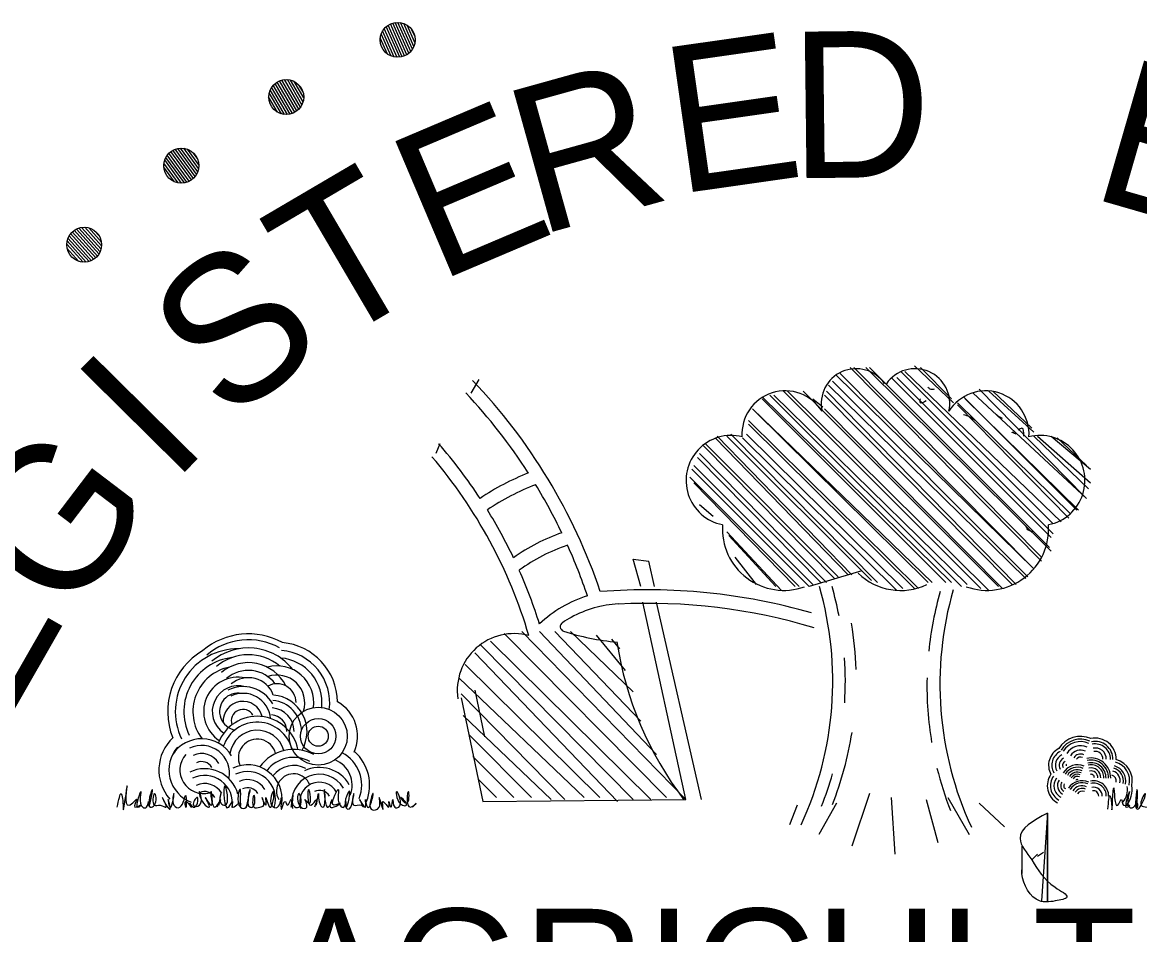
# Model space of a CAD drawing. Extents: x 1577619 to 1828281, y 483481 to 598136.
# Drawn here: x 1708972 to 1710115, y 513680 to 514614 of the extents above; entities that cross this region are included whole.
import ezdxf

# ---------------------------------------------------------------- set-up
doc = ezdxf.new("R2010")
doc.units = 0
doc.layers.add('Volkert Engineer Seal', color=7, linetype='Continuous')

msp = doc.modelspace()

# ---------------------------------------------------------------- linework, layer by layer
at = {"layer": 'Volkert Engineer Seal'}
for p, q in [((1709352.3, 514578.2), (1709340.4, 514604.9)), ((1709355.2, 514577.8), (1709342.1, 514607.4)), ((1709357.9, 514578), (1709344, 514609.3)), ((1709360.5, 514578.5), (1709346.1, 514610.9)), ((1709362.9, 514579.3), (1709348.3, 514612.1)), ((1709365.2, 514580.5), (1709350.7, 514613)), ((1709367.3, 514582), (1709353.2, 514613.5)), ((1709369.2, 514583.9), (1709355.9, 514613.7)), ((1709371, 514586.2), (1709358.8, 514613.5)), ((1709372.4, 514589.1), (1709362, 514612.6)), ((1709373.5, 514593), (1709365.6, 514610.8)), ((1709373.3, 514599.7), (1709370.4, 514606.2)), ((1709345.4, 514581.1), (1709338, 514597.9)), ((1709349.1, 514579.1), (1709338.9, 514601.9)), ((1709243, 514519.3), (1709226.8, 514547.3)), ((1709245.7, 514519.7), (1709228.5, 514549.4)), ((1709248.2, 514520.5), (1709230.4, 514551.2)), ((1709250.5, 514521.6), (1709232.5, 514552.6)), ((1709252.6, 514523), (1709234.8, 514553.8)), ((1709254.5, 514524.7), (1709237.3, 514554.6)), ((1709256.3, 514526.8), (1709239.9, 514555.1)), ((1709257.8, 514529.3), (1709242.9, 514555.1)), ((1709258.9, 514532.3), (1709246.1, 514554.6)), ((1709259.6, 514536.3), (1709249.8, 514553.2)), ((1709258.7, 514542.9), (1709255.1, 514549.1)), ((1709232.9, 514521.6), (1709223.7, 514537.4)), ((1709236.8, 514520), (1709224.3, 514541.6)), ((1709240, 514519.3), (1709225.4, 514544.7)), ((1709140.1, 514450.1), (1709120, 514477.8)), ((1709142.5, 514451.1), (1709121.7, 514479.8)), ((1709144.7, 514452.4), (1709123.6, 514481.4)), ((1709146.7, 514454), (1709125.8, 514482.8)), ((1709148.4, 514455.9), (1709128.1, 514483.9)), ((1709149.9, 514458.2), (1709130.7, 514484.6)), ((1709151.2, 514460.8), (1709133.6, 514485)), ((1709152, 514464), (1709136.9, 514484.8)), ((1709152.2, 514468), (1709140.7, 514483.8)), ((1709150.6, 514474.5), (1709146.5, 514480.2)), ((1709131.2, 514449.4), (1709116.6, 514469.5)), ((1709134.6, 514449.1), (1709117.3, 514472.8)), ((1709137.5, 514449.4), (1709118.5, 514475.5)), ((1709127.2, 514450.6), (1709116.5, 514465.4)), ((1709046.7, 514372.6), (1709022.7, 514399.2)), ((1709048.5, 514374.4), (1709024.7, 514400.8)), ((1709050.1, 514376.5), (1709027, 514402.1)), ((1709051.3, 514378.8), (1709029.5, 514403.1)), ((1709052.3, 514381.6), (1709032.3, 514403.8)), ((1709052.8, 514384.8), (1709035.6, 514403.9)), ((1709052.6, 514388.8), (1709039.5, 514403.3)), ((1709050.3, 514395.1), (1709045.6, 514400.4)), ((1709033.7, 514368.1), (1709017, 514386.7)), ((1709037, 514368.2), (1709017.4, 514390)), ((1709039.9, 514368.8), (1709018.3, 514392.8)), ((1709042.4, 514369.7), (1709019.5, 514395.2)), ((1709044.7, 514371), (1709021, 514397.4)), ((1709029.5, 514368.9), (1709017.3, 514382.5)), ((1709884.8, 514262.2), (1709924.8, 514224.2)), ((1709804.8, 514252.2), (1710006.8, 514054.2)), ((1709808.8, 514254.2), (1710006.8, 514054.2)), ((1709818.8, 514260.2), (1710014.8, 514062.2)), ((1709822.8, 514260.2), (1710014.8, 514066.2)), ((1709834.8, 514260.2), (1710024.8, 514072.2)), ((1709838.8, 514260.2), (1710022.8, 514076.2)), ((1709860.8, 514250.2), (1710024.8, 514086.2)), ((1709866.8, 514250.2), (1710026.8, 514090.2)), ((1709870.8, 514256.2), (1710026.8, 514100.2)), ((1709874.8, 514256.2), (1710034.8, 514102.2)), ((1709890.8, 514260.2), (1709922.8, 514228.2)), ((1709438.8, 514248.2), (1709430.8, 514234.2)), ((1709796.8, 514242.2), (1709998.8, 514044.2)), ((1709800.8, 514246.2), (1710000.8, 514046.2)), ((1709950.8, 514238.2), (1710058.8, 514128.2)), ((1709728.8, 514230.2), (1709922.8, 514040.2)), ((1709728.8, 514228.2), (1709916.8, 514040.2)), ((1709736.8, 514232.2), (1709932.8, 514036.2)), ((1709740.8, 514232.2), (1709938.8, 514038.2)), ((1709750.8, 514236.2), (1709952.8, 514034.2)), ((1709754.8, 514236.2), (1709960.8, 514032.2)), ((1709770.8, 514236.2), (1709970.8, 514036.2)), ((1709780.8, 514228.2), (1709790.8, 514220.2)), ((1709792.8, 514232.2), (1709984.8, 514038.2)), ((1709794.8, 514236.2), (1709988.8, 514038.2)), ((1709934.8, 514230.2), (1710050.8, 514114.2)), ((1709936.8, 514228.2), (1710052.8, 514114.2)), ((1709944.8, 514234.2), (1710060.8, 514126.2)), ((1709960.8, 514236.2), (1710006.8, 514194.2)), ((1709964.8, 514236.2), (1710004.8, 514198.2)), ((1709718.8, 514218.2), (1709902.8, 514040.2)), ((1709720.8, 514216.2), (1709898.8, 514040.2)), ((1709792.8, 514218.2), (1709974.8, 514034.2)), ((1709928.8, 514224.2), (1710044.8, 514110.2)), ((1709928.8, 514222.2), (1710042.8, 514106.2)), ((1709714.8, 514206.2), (1709888.8, 514034.2)), ((1709696.8, 514192.2), (1709846.8, 514040.2)), ((1709712.8, 514192.2), (1709872.8, 514034.2)), ((1709714.8, 514202.2), (1709884.8, 514034.2)), ((1709398.8, 514182.2), (1709394.8, 514172.2)), ((1709670.8, 514182.2), (1709806.8, 514046.2)), ((1709680.8, 514188.2), (1709816.8, 514048.2)), ((1709682.8, 514190.2), (1709820.8, 514048.2)), ((1709692.8, 514190.2), (1709840.8, 514042.2)), ((1709708.8, 514188.2), (1709866.8, 514032.2)), ((1710006.8, 514190.2), (1710062.8, 514136.2)), ((1710010.8, 514190.2), (1710064.8, 514142.2)), ((1710024.8, 514190.2), (1710064.8, 514156.2)), ((1710030.8, 514188.2), (1710060.8, 514160.2)), ((1709664.8, 514172.2), (1709794.8, 514040.2)), ((1709668.8, 514180.2), (1709802.8, 514044.2)), ((1709658.8, 514160.2), (1709780.8, 514038.2)), ((1709662.8, 514168.2), (1709788.8, 514040.2)), ((1709654.8, 514148.2), (1709766.8, 514036.2)), ((1709656.8, 514156.2), (1709776.8, 514036.2)), ((1709658.8, 514142.2), (1709762.8, 514036.2)), ((1709664.8, 514120.2), (1709678.8, 514108.2)), ((1709692.8, 514092.2), (1709748.8, 514032.2)), ((1709694.8, 514088.2), (1709742.8, 514036.2)), ((1709700.8, 514066.2), (1709722.8, 514038.2)), ((1709596.8, 514064.2), (1709612.8, 514062.2)), ((1709604.8, 514036.2), (1709596.8, 514064.2)), ((1709618.8, 514036.2), (1709612.8, 514062.2)), ((1709830.8, 514052.2), (1709776.8, 514036.2)), ((1709830.8, 514052.2), (1709830.8, 514052.2)), ((1709650.8, 513818.2), (1709606.8, 514020.2)), ((1709666.8, 513818.2), (1709620.8, 514020.2)), ((1709464.8, 513988.2), (1709630.8, 513820.2)), ((1709482.8, 513990.2), (1709650.8, 513818.2)), ((1709500.8, 513990.2), (1709620.8, 513864.2)), ((1709516.8, 513990.2), (1709604.8, 513898.2)), ((1709532.8, 513990.2), (1709596.8, 513928.2)), ((1709558.8, 513986.2), (1709588.8, 513950.2)), ((1709440.8, 513976.2), (1709596.8, 513818.2)), ((1709450.8, 513980.2), (1709614.8, 513818.2)), ((1709574.8, 513982.2), (1709582.8, 513972.2)), ((1709434.8, 513968.2), (1709580.8, 513816.2)), ((1709424.8, 513956.2), (1709562.8, 513820.2)), ((1709418.8, 513942.2), (1709546.8, 513820.2)), ((1709434.8, 513930.2), (1709444.8, 513882.2)), ((1709420.8, 513926.2), (1709526.8, 513818.2)), ((1709420.8, 513922.2), (1709442.8, 513816.2)), ((1709422.8, 513904.2), (1709512.8, 513818.2)), ((1709428.8, 513884.2), (1709492.8, 513820.2)), ((1709432.8, 513862.2), (1709474.8, 513820.2)), ((1709438.8, 513838.2), (1709456.8, 513820.2)), ((1709442.8, 513816.2), (1709650.8, 513818.2)), ((1709650.8, 513818.2), (1709650.8, 513818.2)), ((1709838.8, 513824.2), (1709820.8, 513770.2)), ((1709860.8, 513820.2), (1709864.8, 513762.2)), ((1709896.8, 513818.2), (1709908.8, 513774.2)), ((1709918.8, 513820.2), (1709940.8, 513782.2)), ((1709764.8, 513812.2), (1709756.8, 513792.2)), ((1709804.8, 513814.2), (1709786.8, 513782.2)), ((1709950.8, 513814.2), (1709976.8, 513790.2)), ((1710020.8, 513804.2), (1710014.8, 513714.2)), ((1710020.8, 513804.2), (1710020.8, 513714.2)), ((1709994.8, 513770.2), (1709994.8, 513742.2)), ((1710004.8, 513756.2), (1710010.8, 513762.2)), ((1710010.8, 513760.2), (1710016.8, 513764.2))]:
    msp.add_line(p, q, dxfattribs=at)
msp.add_lwpolyline([(1710020.8, 513714.2), (1710020.8, 513804.2), (1710014.8, 513714.2)], dxfattribs=at)
for centre, radius in [((1709355.8, 514595.8), 17.9), ((1709241.7, 514537.2), 17.9), ((1709134.3, 514467), 17.9), ((1709034.9, 514386), 17.9), ((1709274.5, 513882.9), 29.7), ((1709274.5, 513882.9), 18.1), ((1709274.5, 513882.9), 10.3)]:
    msp.add_circle(centre, radius, dxfattribs=at)
for centre, radius, start, end in [((1709824.9, 514223.5), 35.6, 34.4994, 192.7594), ((1709885.3, 514223.5), 35.6, 347.2406, 145.5006), ((1709010.9, 513844.7), 582.8, 18.6311, 43.664), ((1709010.9, 513844.7), 569, 32.7444, 43.2087), ((1709752.5, 514192), 44.4, 32.0915, 183.4656), ((1709957.6, 514192), 44.4, 356.5344, 147.9085), ((1709010.9, 513844.7), 513.4, 33.2347, 41.125), ((1709697.1, 514144.7), 46.1, 75.9833, 258.8991), ((1710013.1, 514144.7), 46.1, 281.1009, 104.0167), ((1709010.9, 513844.7), 499.5, 16.4237, 40.4866), ((1709587.1, 513907.3), 263.8, 111.7092, 123.8443), ((1709587.1, 513907.3), 249.9, 111.1298, 123.9196), ((1709010.9, 513844.7), 569, 25.657, 31.3145), ((1709010.9, 513844.7), 513.4, 25.4922, 31.7188), ((1709587.1, 513907.3), 194.4, 109.0133, 125.4467), ((1709751.1, 514095.2), 63, 176.1332, 289.6435), ((1709959, 514095.2), 63, 250.3565, 3.8668), ((1709587.1, 513907.3), 180.5, 108.555, 126.2851), ((1709010.9, 513844.7), 569, 18.6311, 24.2549), ((1709010.9, 513844.7), 513.4, 17.3445, 23.8934), ((1709870.6, 514094.7), 62.6, 225.988, 295.3226), ((1709611, 513421.2), 611.6, 74.0155, 94.4793), ((1709451.7, 513939.3), 349.4, 335.1007, 16.0693), ((1709464.6, 513939.3), 349.4, 11.0446, 16.0693), ((1710260.2, 513936.2), 349.4, 163.936, 204.7983), ((1709587.1, 513907.3), 124.9, 107.2697, 133.5744), ((1710246.9, 513934.4), 349.4, 163.936, 174.1598), ((1709587.1, 513907.3), 111.1, 92.8099, 118.8909), ((1709611, 513421.2), 597.7, 73.3575, 92.8099), ((1709527, 513995.1), 4.81, 123.0145, 252.2446), ((1709604.3, 513876.2), 146.6, 118.8909, 123.0145), ((1709475.7, 513941.1), 349.4, 1.6763, 9.4549), ((1709203, 513915.6), 72.1, 61.1718, 130.3037), ((1709474.8, 513929.9), 58, 74.7955, 188.5152), ((1709604.3, 514236.3), 258.2, 252.2446, 264.6266), ((1709203, 513915.6), 66, 61.1718, 130.3037), ((1709232.3, 513917.1), 61.9, 0.8274, 84.9867), ((1709932.3, 514033.5), 356.3, 188.7364, 217.241), ((1709192.5, 513908.1), 72.1, 120.0592, 201.8742), ((1709192.5, 513908.1), 64.3, 89.4832, 205.8021), ((1709192.5, 513908.1), 55.6, 96.5801, 205.8021), ((1709203, 513915.6), 57.7, 38.1445, 130.3037), ((1709203, 513915.6), 50.7, 50.4928, 130.3037), ((1709232.3, 513917.1), 53.9, 352.8212, 84.9867), ((1709464.6, 513939.3), 349.4, 356.3712, 3.8986), ((1709192.5, 513908.1), 46.3, 100.9549, 217.0197), ((1709203, 513915.6), 42.6, 26.3296, 130.3037), ((1709232.3, 513917.1), 37.7, 352.5423, 105.1275), ((1709232.3, 513917.1), 46, 354.1026, 84.9867), ((1709192.5, 513908.1), 35.3, 78.1071, 236.9101), ((1709203, 513915.6), 34.6, 37.2283, 130.3037), ((1709203, 513915.6), 27.2, 20.3835, 130.3037), ((1709232.3, 513917.1), 28.4, 342.3475, 109.3439), ((1710246.9, 513934.4), 349.4, 178.6406, 189.5452), ((1709192.5, 513908.1), 26.5, 73.9648, 236.1288), ((1709197.4, 513898.4), 35.3, 30.0592, 115.8021), ((1709232.3, 513917.1), 19.5, 0.8274, 118.965), ((1709192.5, 513908.1), 19, 78.9946, 261.1998), ((1709197.4, 513898.4), 20.2, 13.2632, 184.3214), ((1709197.4, 513898.4), 28.4, 5.4008, 115.8021), ((1709225.3, 513887.5), 32.1, 0.8274, 84.9867), ((1709225.3, 513887.5), 37.7, 329.8404, 84.9867), ((1709274.5, 513882.9), 40.3, 336.1682, 60.7017), ((1709197.4, 513898.4), 11.9, 30.0592, 198.4182), ((1709225.3, 513887.5), 24.5, 0.8274, 84.9867), ((1709212, 513860.7), 42.6, 11.5408, 159.1279), ((1709212, 513860.7), 36.6, 13.7808, 161.3154), ((1709225.3, 513887.5), 17.2, 0.8274, 84.9867), ((1709212, 513860.7), 28.3, 15.451, 170.6812), ((1709475.7, 513941.1), 349.4, 338.484, 351.0677), ((1709157, 513848.3), 45.6, 133.6629, 220.6871), ((1709157, 513848.3), 35.3, 138.6348, 249.2555), ((1709155.2, 513845), 35.3, 30.0592, 147.6948), ((1709155.2, 513845), 28.4, 348.6752, 115.8021), ((1709212, 513860.7), 19.3, 13.3976, 204.6989), ((1710054.7, 513856.7), 26, 65.7183, 148.8133), ((1710054.7, 513856.7), 23.2, 65.7183, 148.8133), ((1710054.7, 513856.7), 20.7, 65.7183, 148.8133), ((1710054.7, 513856.7), 16.3, 65.7183, 148.8133), ((1710069.9, 513859.6), 21.3, 358.4329, 102.3457), ((1710069.9, 513859.6), 17.9, 358.4329, 102.3457), ((1710069.9, 513859.6), 15.4, 358.4329, 102.3457), ((1709157, 513848.3), 24.1, 138.6348, 285.4101), ((1709155.2, 513845), 20.2, 30.0592, 115.8021), ((1709249.3, 513826.8), 42.6, 61.1718, 144.8357), ((1709249.3, 513826.8), 34.4, 61.1718, 142.8579), ((1709281.5, 513832.8), 37.5, 338.4955, 62.2265), ((1709281.5, 513832.8), 45.6, 338.4955, 48.7387), ((1710041, 513853.2), 19, 116.8357, 209.232), ((1710041, 513853.2), 15.7, 116.8357, 209.232), ((1710041, 513853.2), 12, 116.8357, 209.232), ((1710041, 513853.2), 8.16, 116.8357, 209.232), ((1710054.7, 513856.7), 12, 65.7183, 148.8133), ((1710054.7, 513856.7), 7.99, 65.7183, 148.8133), ((1710054.7, 513856.7), 4.89, 65.7183, 148.8133), ((1710065.4, 513840.4), 20.2, 358.4329, 102.3457), ((1710069.9, 513859.6), 11.2, 358.4329, 102.3457), ((1710069.9, 513859.6), 7.73, 358.4329, 102.3457), ((1709158.3, 513814.3), 35.3, 15.38, 115.8021), ((1709155.2, 513845), 11.9, 30.0592, 115.8021), ((1709202.3, 513818.3), 35.3, 352.4889, 115.8021), ((1709249.3, 513826.8), 26.2, 61.1718, 143.8981), ((1709275.7, 513815.6), 35.3, 30.0592, 115.8021), ((1709281.5, 513832.8), 27.7, 338.4955, 68.485), ((1710246.9, 513934.4), 349.4, 193.948, 201.4244), ((1710041, 513853.2), 4.6, 116.8357, 209.232), ((1710051.5, 513836.6), 17, 65.7183, 148.8133), ((1710051.5, 513836.6), 14.5, 65.7183, 148.8133), ((1710041, 513853.2), 1.14, 116.8357, 209.232), ((1710065.4, 513840.4), 18, 358.4329, 102.3457), ((1710065.4, 513840.4), 15.4, 358.4329, 102.3457), ((1710065.4, 513840.4), 13.2, 358.4329, 102.3457), ((1710065.4, 513840.4), 10.1, 358.4329, 102.3457), ((1710085.3, 513837.3), 13.3, 347.049, 74.8785), ((1710085.3, 513837.3), 15.7, 347.049, 74.8785), ((1710085.3, 513837.3), 19.7, 347.049, 74.8785), ((1710085.3, 513837.3), 22.4, 347.049, 74.8785), ((1709158.3, 513814.3), 28.4, 351.2689, 115.8021), ((1709202.3, 513818.3), 28.4, 342.8405, 115.8021), ((1709202.3, 513818.3), 20.2, 30.0592, 115.8021), ((1709249.3, 513826.8), 17.6, 21.2162, 209.8376), ((1709275.7, 513815.6), 28.4, 30.0592, 193.6648), ((1709464.6, 513939.3), 349.4, 338.484, 344.2574), ((1710040.8, 513832.2), 20.1, 144.4484, 241.1602), ((1710040.8, 513832.2), 16.9, 144.4484, 241.1602), ((1710040.8, 513832.2), 13.3, 144.4484, 241.1602), ((1710040.8, 513832.2), 9.69, 144.4484, 241.1602), ((1710051.5, 513836.6), 12, 65.7183, 148.8133), ((1710056.4, 513821.1), 16.3, 65.7183, 148.8133), ((1710051.5, 513836.6), 9.53, 65.7183, 148.8133), ((1710051.5, 513836.6), 7.29, 65.7183, 148.8133), ((1710051.5, 513836.6), 5.18, 65.7183, 148.8133), ((1710051.5, 513836.6), 1.94, 65.7183, 148.8133), ((1710065.4, 513840.4), 7.03, 358.4329, 102.3457), ((1710065.4, 513840.4), 3.51, 358.4329, 102.3457), ((1710085.3, 513837.3), 5.99, 347.049, 74.8785), ((1710085.3, 513837.3), 10, 347.049, 74.8785), ((1709158.3, 513814.3), 20.2, 30.0592, 115.8021), ((1709158.3, 513814.3), 11.9, 30.0592, 115.8021), ((1709202.3, 513818.3), 11.9, 30.0592, 115.8021), ((1709275.7, 513815.6), 20.2, 30.0592, 198.9978), ((1709275.7, 513815.6), 11.9, 30.0592, 115.8021), ((1710040.8, 513832.2), 6.37, 144.4484, 241.1602), ((1710040.8, 513832.2), 3.39, 144.4484, 241.1602), ((1710056.4, 513821.1), 14.2, 65.7183, 148.8133), ((1710056.4, 513821.1), 11.1, 65.7183, 148.8133), ((1710056.4, 513821.1), 8.42, 65.7183, 148.8133), ((1710056.4, 513821.1), 5.61, 65.7183, 148.8133), ((1710068.1, 513821.8), 15.4, 358.4329, 102.3457), ((1710068.1, 513821.8), 13, 358.4329, 102.3457), ((1710068.1, 513821.8), 8.79, 358.4329, 102.3457), ((1710068.1, 513821.8), 5.21, 358.4329, 102.3457), ((1710083.6, 513827.8), 19.1, 319.4276, 10.7096), ((1710083.6, 513827.8), 23.9, 319.4276, 10.7096)]:
    msp.add_arc(centre, radius, start, end, dxfattribs=at)
for points in [[(1709904.8, 514238.2), (1709900.8, 514238.2), (1709898.8, 514240.2)], [(1709896.8, 514226.2), (1709890.8, 514224.2), (1709890.8, 514228.2)], [(1709934.8, 514212.2), (1709940.8, 514210.2), (1709946.8, 514206.2)], [(1709974.8, 514208.2), (1709970.8, 514210.2), (1709968.8, 514212.2)], [(1709988.8, 514192.2), (1709984.8, 514194.2), (1709986.8, 514194.2)], [(1709996.8, 514190.2), (1709994.8, 514198.2), (1709990.8, 514196.2)], [(1710006.8, 514092.2), (1710000.8, 514094.2), (1709998.8, 514098.2)], [(1709068.8, 513810.2), (1709072.8, 513824.2), (1709074.8, 513810.2), (1709074.8, 513808.2), (1709078.8, 513832.2), (1709080.8, 513812.2), (1709088.8, 513818.2), (1709086.8, 513810.2), (1709092.8, 513812.2), (1709090.8, 513810.2), (1709092.8, 513826.2), (1709094.8, 513810.2), (1709098.8, 513810.2), (1709100.8, 513816.2), (1709100.8, 513812.2), (1709104.8, 513828.2), (1709102.8, 513810.2), (1709106.8, 513812.2), (1709106.8, 513824.2), (1709106.8, 513812.2), (1709112.8, 513812.2), (1709118.8, 513810.2), (1709114.8, 513820.2), (1709122.8, 513808.2), (1709120.8, 513818.2), (1709122.8, 513810.2), (1709126.8, 513824.2), (1709126.8, 513812.2), (1709132.8, 513810.2), (1709138.8, 513822.2), (1709138.8, 513810.2), (1709138.8, 513816.2), (1709144.8, 513810.2), (1709142.8, 513814.2), (1709146.8, 513810.2), (1709150.8, 513820.2), (1709146.8, 513812.2), (1709152.8, 513812.2), (1709152.8, 513826.2), (1709158.8, 513812.2), (1709162.8, 513810.2), (1709158.8, 513820.2), (1709164.8, 513812.2), (1709164.8, 513826.2), (1709168.8, 513810.2), (1709174.8, 513818.2), (1709170.8, 513810.2)], [(1709172.8, 513812.2), (1709174.8, 513824.2), (1709174.8, 513814.2), (1709178.8, 513812.2), (1709178.8, 513832.2), (1709182.8, 513810.2), (1709186.8, 513816.2), (1709186.8, 513810.2), (1709194.8, 513814.2), (1709194.8, 513812.2), (1709194.8, 513828.2), (1709194.8, 513810.2), (1709200.8, 513810.2), (1709202.8, 513818.2), (1709200.8, 513810.2), (1709204.8, 513828.2), (1709204.8, 513810.2), (1709206.8, 513810.2), (1709208.8, 513822.2), (1709208.8, 513810.2), (1709214.8, 513810.2), (1709218.8, 513812.2), (1709216.8, 513820.2), (1709220.8, 513812.2), (1709220.8, 513820.2), (1709224.8, 513810.2), (1709228.8, 513826.2), (1709226.8, 513812.2), (1709232.8, 513810.2), (1709236.8, 513820.2), (1709236.8, 513808.2), (1709240.8, 513816.2), (1709242.8, 513812.2), (1709246.8, 513818.2), (1709246.8, 513810.2), (1709248.8, 513822.2), (1709248.8, 513812.2), (1709254.8, 513810.2), (1709254.8, 513824.2), (1709256.8, 513810.2), (1709262.8, 513810.2), (1709260.8, 513818.2), (1709264.8, 513814.2), (1709264.8, 513828.2), (1709266.8, 513812.2), (1709272.8, 513818.2), (1709270.8, 513810.2)], [(1709272.8, 513812.2), (1709274.8, 513824.2), (1709276.8, 513812.2), (1709278.8, 513810.2), (1709280.8, 513828.2), (1709284.8, 513810.2), (1709288.8, 513818.2), (1709286.8, 513810.2), (1709296.8, 513814.2), (1709290.8, 513812.2), (1709294.8, 513828.2), (1709296.8, 513812.2), (1709300.8, 513810.2), (1709302.8, 513816.2), (1709302.8, 513810.2), (1709306.8, 513826.2), (1709302.8, 513810.2), (1709304.8, 513808.2), (1709310.8, 513824.2), (1709310.8, 513812.2), (1709318.8, 513812.2), (1709320.8, 513810.2), (1709316.8, 513818.2), (1709322.8, 513810.2), (1709322.8, 513818.2), (1709324.8, 513810.2), (1709330.8, 513824.2), (1709328.8, 513808.2), (1709336.8, 513810.2), (1709336.8, 513820.2), (1709340.8, 513808.2), (1709340.8, 513816.2), (1709346.8, 513810.2), (1709346.8, 513816.2), (1709348.8, 513810.2), (1709350.8, 513818.2), (1709352.8, 513810.2), (1709356.8, 513810.2), (1709354.8, 513826.2), (1709360.8, 513812.2), (1709364.8, 513812.2), (1709358.8, 513820.2), (1709364.8, 513814.2), (1709366.8, 513826.2), (1709368.8, 513810.2), (1709374.8, 513814.2), (1709370.8, 513810.2)], [(1710082.8, 513808.2), (1710084.8, 513822.2), (1710086.8, 513810.2), (1710086.8, 513808.2), (1710088.8, 513830.2), (1710092.8, 513812.2), (1710096.8, 513818.2), (1710098.8, 513812.2), (1710104.8, 513812.2), (1710102.8, 513810.2), (1710104.8, 513826.2), (1710104.8, 513810.2), (1710108.8, 513810.2), (1710112.8, 513814.2), (1710112.8, 513810.2), (1710112.8, 513828.2), (1710112.8, 513808.2), (1710116.8, 513812.2), (1710120.8, 513824.2), (1710116.8, 513812.2), (1710122.8, 513810.2), (1710128.8, 513810.2), (1710126.8, 513818.2), (1710130.8, 513810.2), (1710130.8, 513818.2), (1710134.8, 513810.2), (1710136.8, 513824.2), (1710136.8, 513812.2), (1710142.8, 513812.2), (1710146.8, 513822.2), (1710146.8, 513808.2), (1710150.8, 513816.2), (1710152.8, 513810.2), (1710156.8, 513816.2), (1710154.8, 513810.2), (1710158.8, 513820.2), (1710158.8, 513810.2), (1710162.8, 513812.2), (1710162.8, 513826.2), (1710166.8, 513812.2), (1710170.8, 513810.2), (1710166.8, 513820.2), (1710172.8, 513812.2), (1710174.8, 513826.2), (1710176.8, 513810.2), (1710184.8, 513818.2), (1710178.8, 513810.2)], [(1710020.8, 513804.2), (1709992.8, 513778.2), (1710004.8, 513756.2), (1710028.8, 513728.2), (1710040.8, 513718.2), (1710028.8, 513714.2), (1710012.8, 513714.2), (1709994.8, 513742.2), (1709994.8, 513746.2)]]:
    msp.add_spline(points, degree=3, dxfattribs=at)

# ---------------------------------------------------------------- texts
for s, height, rotation, p in [('D', 150, 0.6594, (1709757.8, 514454)), ('E', 150, 8.1033, (1709641.7, 514437.8)), ('E', 150, 343.8877, (1710062.3, 514435)), ('R', 150, 15.5469, (1709498.6, 514394.9)), ('E', 150, 22.9908, (1709396.9, 514347.5)), ('T', 150, 30.4347, (1709286.5, 514281)), ('S', 150, 37.8783, (1709181.1, 514201.6)), ('I', 150, 45.3222, (1709124.9, 514140.3)), ('G', 150, 52.7658, (1709017.4, 513999.6)), ('E', 150, 60.2097, (1708950.3, 513887.2)), ('AGRICULTURE', 130, 360, (1709232.7, 513576.2))]:
    msp.add_text(s, height=height, rotation=rotation, dxfattribs=at).set_placement(p)

doc.saveas('drawing.dxf')
